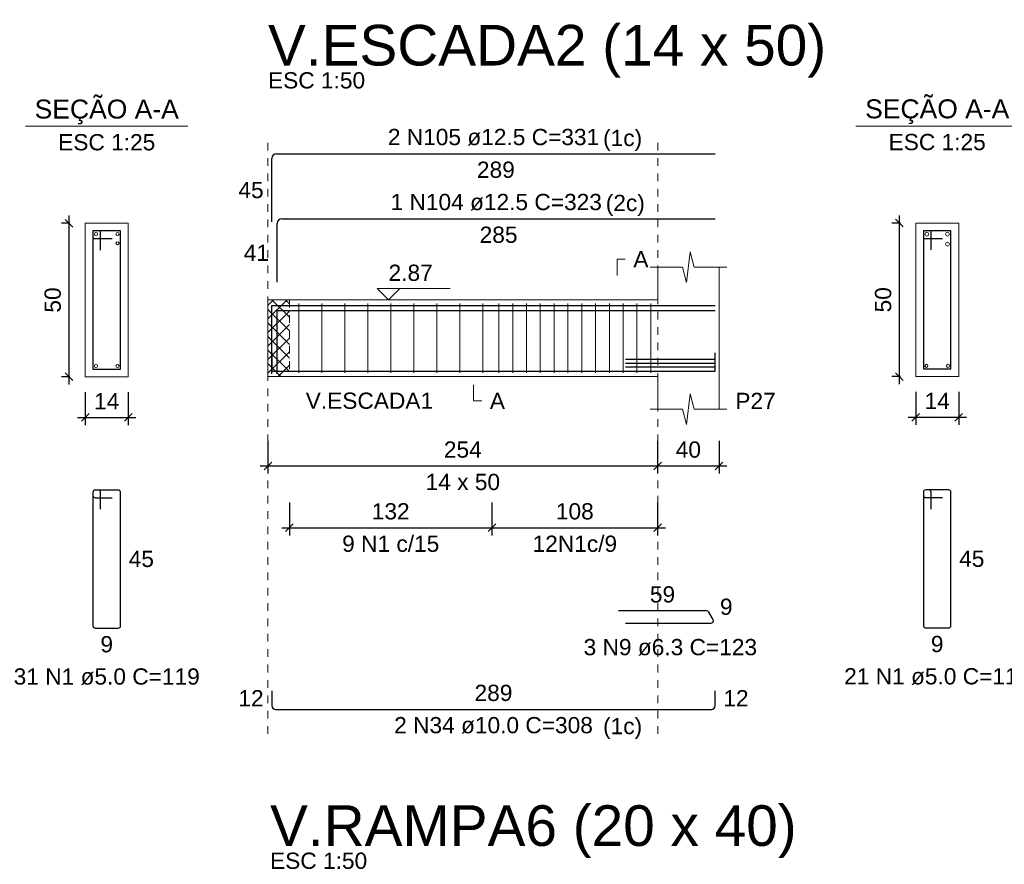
# Model space of a CAD drawing. Header units: millimetres. Extents: x 10 to 1250, y -62 to 528.
# Tile 806 of 909: x 711 to 724, y 154 to 165. Entities that reach past the tile are written whole.
import ezdxf

# ---------------------------------------------------------------- set-up
doc = ezdxf.new("R2010")
doc.units = ezdxf.units.MM
doc.header["$LTSCALE"] = 0.05
doc.linetypes.add('DOT', pattern=[6.35, 0, -6.35])
for name, color, linetype, lineweight in [('Descrição da armadura', 7, 'Continuous', 5), ('DT-Arm complementar', 5, 'Continuous', 5), ('DT-Barras na forma', 2, 'Continuous', 30), ('DT-Barras no corte', 5, 'Continuous', 5), ('DT-Barras rebatidas', 2, 'Continuous', 30), ('DT-Cotas', 9, 'Continuous', 5), ('DT-Forma', 5, 'Continuous', 5), ('DT-Hachura intersecção vigas', 9, 'Continuous', 5), ('DT-Pontilhado', 9, 'DOT', 5), ('DT-Textos', 7, 'Continuous', 5), ('DT-Título', 3, 'Continuous', 20), ('Textos armaduras', 7, 'Continuous', 5)]:
    doc.layers.add(name, color=color, linetype=linetype, lineweight=lineweight)
doc.styles.add('Arial', font='arial.ttf')
doc.styles.get("Standard").update_dxf_attribs({"font": 'arial.ttf'})
doc.dimstyles.new('UM_25.000000', dxfattribs={"dimtxt": 0.18, "dimasz": 0.1, "dimexe": 0.1, "dimexo": 0.2, "dimgap": 0, "dimtad": 1, "dimtih": 1, "dimtoh": 1, "dimdec": 1, "dimlfac": 25, "dimzin": 0, "dimdsep": 46, "dimtxsty": 'Standard', "dimcen": 0.09, "dimdle": 0.1, "dimadec": 1, "dimazin": 2, "dimtfac": 1, "dimtdec": 4, "dimtofl": 0, "dimtmove": 0, "dimatfit": 3, "dimfxl": 1, "dimtolj": 1, "dimarcsym": 0})
doc.dimstyles.new('UM_50.000000', dxfattribs={"dimtxt": 0.18, "dimasz": 0.1, "dimexe": 0.1, "dimexo": 0.2, "dimgap": 0.1, "dimtad": 1, "dimdec": 1, "dimlfac": 50, "dimzin": 0, "dimdsep": 46, "dimtxsty": 'Standard', "dimblk": 'OBLIQUE', "dimcen": 0.09, "dimdle": 0.1, "dimadec": 1, "dimazin": 2, "dimtfac": 1, "dimtdec": 1, "dimtofl": 0, "dimtmove": 0, "dimatfit": 3, "dimldrblk": 'OBLIQUE', "dimfxl": 1, "dimtolj": 1, "dimarcsym": 1})

# ---------------------------------------------------------------- blocks, each defined once
blk = doc.blocks.new('_Oblique')
at = {"color": 0, "linetype": 'ByBlock', "lineweight": -2}
blk.add_line((-0.5, -0.5), (0.5, 0.5), dxfattribs=at)
blk = doc.blocks.new('*D2196')
at = {"layer": 'Defpoints', "color": 0, "transparency": 16777216}
for p in [(711.368, 162.022), (711.579, 162.022), (711.579, 160.022)]:
    blk.add_point(p, dxfattribs=at)
at = {"layer": 'DT-Cotas', "color": 0, "lineweight": -2, "transparency": 16777216}
for p, q in [((711.368, 159.922), (711.368, 162.122)), ((711.379, 162.022), (711.268, 162.022)), ((711.379, 160.022), (711.268, 160.022))]:
    blk.add_line(p, q, dxfattribs=at)
at = {"layer": 'DT-Cotas', "color": 0, "lineweight": -2, "transparency": 16777216, "xscale": 0.1, "yscale": 0.1, "zscale": 0.1}
for p, rotation in [((711.368, 162.022), 90), ((711.368, 160.022), 270)]:
    blk.add_blockref('_Oblique', p, dxfattribs=dict(at, rotation=rotation))
at = {"layer": 'DT-Cotas', "transparency": 16777216, "insert": (711.156, 161.022), "char_height": 0.2118, "attachment_point": 5, "rotation": 90, "style": 'Arial'}
blk.add_mtext('\\A1;50', dxfattribs=at)
blk = doc.blocks.new('*D2197')
at = {"layer": 'Defpoints', "color": 0, "transparency": 16777216}
for p in [(711.579, 160.022), (712.139, 160.022), (712.139, 159.493)]:
    blk.add_point(p, dxfattribs=at)
at = {"layer": 'DT-Cotas', "color": 0, "lineweight": -2, "transparency": 16777216}
for p, q in [((711.579, 159.822), (711.579, 159.393)), ((712.139, 159.822), (712.139, 159.393)), ((711.479, 159.493), (712.239, 159.493))]:
    blk.add_line(p, q, dxfattribs=at)
at = {"layer": 'DT-Cotas', "color": 0, "lineweight": -2, "transparency": 16777216, "xscale": 0.1, "yscale": 0.1, "zscale": 0.1, "rotation": 180}
blk.add_blockref('_Oblique', (711.579, 159.493), dxfattribs=at)
at = {"layer": 'DT-Cotas', "color": 0, "lineweight": -2, "transparency": 16777216, "xscale": 0.1, "yscale": 0.1, "zscale": 0.1}
blk.add_blockref('_Oblique', (712.139, 159.493), dxfattribs=at)
at = {"layer": 'DT-Cotas', "transparency": 16777216, "insert": (711.859, 159.704), "char_height": 0.2118, "attachment_point": 5, "rotation": 0.0057, "style": 'Arial'}
blk.add_mtext('\\A1;14', dxfattribs=at)
blk = doc.blocks.new('*D2188')
at = {"layer": 'Defpoints', "color": 0, "transparency": 16777216}
for p in [(713.961, 159.389), (719.041, 159.389), (719.041, 158.86)]:
    blk.add_point(p, dxfattribs=at)
at = {"layer": 'DT-Cotas', "color": 0, "lineweight": -2, "transparency": 16777216}
for p, q in [((713.961, 159.189), (713.961, 158.76)), ((719.041, 159.189), (719.041, 158.76)), ((713.861, 158.86), (719.141, 158.86))]:
    blk.add_line(p, q, dxfattribs=at)
at = {"layer": 'DT-Cotas', "color": 0, "lineweight": -2, "transparency": 16777216, "xscale": 0.1, "yscale": 0.1, "zscale": 0.1, "rotation": 180}
blk.add_blockref('_Oblique', (713.961, 158.86), dxfattribs=at)
at = {"layer": 'DT-Cotas', "color": 0, "lineweight": -2, "transparency": 16777216, "xscale": 0.1, "yscale": 0.1, "zscale": 0.1}
blk.add_blockref('_Oblique', (719.041, 158.86), dxfattribs=at)
at = {"layer": 'DT-Cotas', "transparency": 16777216, "insert": (716.501, 159.072), "char_height": 0.2118, "attachment_point": 5, "rotation": 0.0057, "style": 'Arial'}
blk.add_mtext('\\A1;254', dxfattribs=at)
blk = doc.blocks.new('*D2189')
at = {"layer": 'Defpoints', "color": 0, "transparency": 16777216}
for p in [(719.041, 159.389), (719.841, 159.389), (719.841, 158.86)]:
    blk.add_point(p, dxfattribs=at)
at = {"layer": 'DT-Cotas', "color": 0, "lineweight": -2, "transparency": 16777216}
for p, q in [((719.041, 159.189), (719.041, 158.76)), ((719.841, 159.189), (719.841, 158.76)), ((718.941, 158.86), (719.941, 158.86))]:
    blk.add_line(p, q, dxfattribs=at)
at = {"layer": 'DT-Cotas', "color": 0, "lineweight": -2, "transparency": 16777216, "xscale": 0.1, "yscale": 0.1, "zscale": 0.1, "rotation": 180}
blk.add_blockref('_Oblique', (719.041, 158.86), dxfattribs=at)
at = {"layer": 'DT-Cotas', "color": 0, "lineweight": -2, "transparency": 16777216, "xscale": 0.1, "yscale": 0.1, "zscale": 0.1}
blk.add_blockref('_Oblique', (719.841, 158.86), dxfattribs=at)
at = {"layer": 'DT-Cotas', "transparency": 16777216, "insert": (719.441, 159.072), "char_height": 0.2118, "attachment_point": 5, "rotation": 0.0057, "style": 'Arial'}
blk.add_mtext('\\A1;40', dxfattribs=at)
blk = doc.blocks.new('*D2190')
at = {"layer": 'Defpoints', "color": 0, "transparency": 16777216}
for p in [(716.881, 158.584), (719.041, 158.584), (719.041, 158.055)]:
    blk.add_point(p, dxfattribs=at)
at = {"layer": 'DT-Cotas', "color": 0, "lineweight": -2, "transparency": 16777216}
for p, q in [((716.881, 158.384), (716.881, 157.955)), ((719.041, 158.384), (719.041, 157.955)), ((716.781, 158.055), (719.141, 158.055))]:
    blk.add_line(p, q, dxfattribs=at)
at = {"layer": 'DT-Cotas', "color": 0, "lineweight": -2, "transparency": 16777216, "xscale": 0.1, "yscale": 0.1, "zscale": 0.1, "rotation": 180}
blk.add_blockref('_Oblique', (716.881, 158.055), dxfattribs=at)
at = {"layer": 'DT-Cotas', "color": 0, "lineweight": -2, "transparency": 16777216, "xscale": 0.1, "yscale": 0.1, "zscale": 0.1}
blk.add_blockref('_Oblique', (719.041, 158.055), dxfattribs=at)
at = {"layer": 'DT-Cotas', "transparency": 16777216, "insert": (717.961, 158.267), "char_height": 0.2118, "attachment_point": 5, "rotation": 0.0057, "style": 'Arial'}
blk.add_mtext('\\A1;108', dxfattribs=at)
blk = doc.blocks.new('*D2191')
at = {"layer": 'Defpoints', "color": 0, "transparency": 16777216}
for p in [(714.241, 158.584), (716.881, 158.584), (716.881, 158.055)]:
    blk.add_point(p, dxfattribs=at)
at = {"layer": 'DT-Cotas', "color": 0, "lineweight": -2, "transparency": 16777216}
for p, q in [((714.241, 158.384), (714.241, 157.955)), ((716.881, 158.384), (716.881, 157.955)), ((714.141, 158.055), (716.981, 158.055))]:
    blk.add_line(p, q, dxfattribs=at)
at = {"layer": 'DT-Cotas', "color": 0, "lineweight": -2, "transparency": 16777216, "xscale": 0.1, "yscale": 0.1, "zscale": 0.1, "rotation": 180}
blk.add_blockref('_Oblique', (714.241, 158.055), dxfattribs=at)
at = {"layer": 'DT-Cotas', "color": 0, "lineweight": -2, "transparency": 16777216, "xscale": 0.1, "yscale": 0.1, "zscale": 0.1}
blk.add_blockref('_Oblique', (716.881, 158.055), dxfattribs=at)
at = {"layer": 'DT-Cotas', "transparency": 16777216, "insert": (715.561, 158.267), "char_height": 0.2118, "attachment_point": 5, "rotation": 0.0057, "style": 'Arial'}
blk.add_mtext('\\A1;132', dxfattribs=at)
blk = doc.blocks.new('*D2192')
at = {"layer": 'Defpoints', "color": 0, "transparency": 16777216}
for p in [(722.193, 162.025), (722.405, 162.025), (722.405, 160.025)]:
    blk.add_point(p, dxfattribs=at)
at = {"layer": 'DT-Cotas', "color": 0, "lineweight": -2, "transparency": 16777216}
for p, q in [((722.193, 159.925), (722.193, 162.125)), ((722.205, 162.025), (722.093, 162.025)), ((722.205, 160.025), (722.093, 160.025))]:
    blk.add_line(p, q, dxfattribs=at)
at = {"layer": 'DT-Cotas', "color": 0, "lineweight": -2, "transparency": 16777216, "xscale": 0.1, "yscale": 0.1, "zscale": 0.1}
for p, rotation in [((722.193, 162.025), 90), ((722.193, 160.025), 270)]:
    blk.add_blockref('_Oblique', p, dxfattribs=dict(at, rotation=rotation))
at = {"layer": 'DT-Cotas', "transparency": 16777216, "insert": (721.981, 161.025), "char_height": 0.2118, "attachment_point": 5, "rotation": 90, "style": 'Arial'}
blk.add_mtext('\\A1;50', dxfattribs=at)
blk = doc.blocks.new('*D2193')
at = {"layer": 'Defpoints', "color": 0, "transparency": 16777216}
for p in [(722.405, 160.025), (722.965, 160.025), (722.965, 159.495)]:
    blk.add_point(p, dxfattribs=at)
at = {"layer": 'DT-Cotas', "color": 0, "lineweight": -2, "transparency": 16777216}
for p, q in [((722.405, 159.825), (722.405, 159.395)), ((722.965, 159.825), (722.965, 159.395)), ((722.305, 159.495), (723.065, 159.495))]:
    blk.add_line(p, q, dxfattribs=at)
at = {"layer": 'DT-Cotas', "color": 0, "lineweight": -2, "transparency": 16777216, "xscale": 0.1, "yscale": 0.1, "zscale": 0.1, "rotation": 180}
blk.add_blockref('_Oblique', (722.405, 159.495), dxfattribs=at)
at = {"layer": 'DT-Cotas', "color": 0, "lineweight": -2, "transparency": 16777216, "xscale": 0.1, "yscale": 0.1, "zscale": 0.1}
blk.add_blockref('_Oblique', (722.965, 159.495), dxfattribs=at)
at = {"layer": 'DT-Cotas', "transparency": 16777216, "insert": (722.685, 159.707), "char_height": 0.2118, "attachment_point": 5, "rotation": 0.0057, "style": 'Arial'}
blk.add_mtext('\\A1;14', dxfattribs=at)

msp = doc.modelspace()

# ---------------------------------------------------------------- hatches: boundary and pattern name
at = {"layer": 'DT-Hachura intersecção vigas', "linetype": 'Continuous'}
h = msp.add_hatch(dxfattribs=at)
h.set_pattern_fill('ANSI37', color=256, style=0)
h.set_pattern_definition([(45, (633.59027, 120.002), (-0.08838835, 0.08838835), []), (135, (633.59027, 120.002), (-0.08838835, -0.08838835), [])])
h.paths.add_polyline_path([(713.9614, 160.0247), (714.2414, 160.0247), (714.2414, 161.0247), (713.9614, 161.0247), (713.9614, 160.0247)])

# ---------------------------------------------------------------- linework, layer by layer
at = {"layer": 'DT-Arm complementar'}
for p, q in [((714.3614, 160.0747), (714.3614, 160.9747)), ((714.6614, 160.0747), (714.6614, 160.9747)), ((714.9614, 160.0747), (714.9614, 160.9747)), ((715.2614, 160.0747), (715.2614, 160.9747)), ((715.5614, 160.0747), (715.5614, 160.9747)), ((715.8614, 160.0747), (715.8614, 160.9747)), ((716.1614, 160.0747), (716.1614, 160.9747)), ((716.4614, 160.0747), (716.4614, 160.9747)), ((716.7614, 160.0747), (716.7614, 160.9747)), ((716.9714, 160.0747), (716.9714, 160.9747)), ((717.1514, 160.0747), (717.1514, 160.9747)), ((717.3314, 160.0747), (717.3314, 160.9747)), ((717.5114, 160.0747), (717.5114, 160.9747)), ((717.6914, 160.0747), (717.6914, 160.9747)), ((717.8714, 160.0747), (717.8714, 160.9747)), ((718.0514, 160.0747), (718.0514, 160.9747)), ((718.2314, 160.0747), (718.2314, 160.9747)), ((718.4114, 160.0747), (718.4114, 160.9747)), ((718.5914, 160.0747), (718.5914, 160.9747)), ((718.7714, 160.0747), (718.7714, 160.9747)), ((718.9514, 160.0747), (718.9514, 160.9747))]:
    msp.add_line(p, q, dxfattribs=at)
at = {"layer": 'DT-Barras na forma'}
for p, q in [((711.7794, 161.9222), (711.6794, 161.9222)), ((711.6794, 161.9222), (711.6794, 160.1222)), ((712.0394, 161.9222), (711.6794, 161.9222)), ((711.6794, 161.9222), (711.6794, 161.8222)), ((711.7794, 161.6722), (711.7794, 161.9222)), ((712.0394, 160.1222), (712.0394, 161.9222)), ((722.6048, 161.9247), (722.5048, 161.9247)), ((722.5048, 161.9247), (722.5048, 160.1247)), ((722.8648, 161.9247), (722.5048, 161.9247)), ((722.5048, 161.9247), (722.5048, 161.8247)), ((722.6048, 161.6747), (722.6048, 161.9247)), ((722.8648, 160.1247), (722.8648, 161.9247)), ((711.6794, 161.8222), (711.9294, 161.8222)), ((722.5048, 161.8247), (722.7548, 161.8247)), ((719.7914, 160.2459), (718.6211, 160.2459)), ((719.7914, 160.1955), (718.6211, 160.1955)), ((711.6794, 160.1222), (712.0394, 160.1222)), ((719.7914, 160.1451), (718.6211, 160.1451)), ((722.5048, 160.1247), (722.8648, 160.1247))]:
    msp.add_line(p, q, dxfattribs=at)
for points in [[(714.0114, 160.0622), (714.0114, 160.9522), (719.7914, 160.9522)], [(714.082, 160.0622), (714.082, 160.8872), (719.7914, 160.8872)], [(714.0114, 160.3347), (714.0114, 160.0947), (719.7914, 160.0947), (719.7914, 160.3347)]]:
    msp.add_lwpolyline(points, dxfattribs=at)
at = {"layer": 'DT-Barras no corte'}
for centre, radius in [((711.7194, 161.8822), 0.02), ((711.9994, 161.8822), 0.02), ((722.5498, 161.8797), 0.025), ((722.8198, 161.8797), 0.025), ((711.9994, 161.7622), 0.02), ((722.8198, 161.7497), 0.025), ((711.7194, 160.1622), 0.02), ((711.9994, 160.1622), 0.02), ((722.5448, 160.1647), 0.02), ((722.8248, 160.1647), 0.02)]:
    msp.add_circle(centre, radius, dxfattribs=at)
at = {"layer": 'DT-Barras rebatidas'}
for p, q in [((714.0739, 162.929), (719.7914, 162.929)), ((714.0114, 162.039), (714.0114, 162.8665)), ((714.082, 161.2568), (714.082, 162.0193)), ((714.1445, 162.0818), (719.7914, 162.0818)), ((711.6794, 158.5155), (711.6794, 156.7755)), ((711.6794, 158.5155), (711.6794, 158.4755)), ((711.7494, 158.5455), (711.7094, 158.5455)), ((712.0094, 158.5455), (711.7094, 158.5455)), ((711.7794, 158.2955), (711.7794, 158.5155)), ((712.0394, 156.7755), (712.0394, 158.5155)), ((722.5048, 158.518), (722.5048, 156.778)), ((722.5048, 158.518), (722.5048, 158.478)), ((722.5748, 158.548), (722.5348, 158.548)), ((722.8348, 158.548), (722.5348, 158.548)), ((722.6048, 158.298), (722.6048, 158.518)), ((722.8648, 156.778), (722.8648, 158.518)), ((711.7094, 158.4455), (711.9294, 158.4455)), ((722.5348, 158.448), (722.7548, 158.448)), ((719.6807, 156.9711), (718.5285, 156.9711)), ((719.7642, 156.858), (719.7079, 156.9554)), ((711.7094, 156.7455), (712.0094, 156.7455)), ((718.6211, 156.8107), (719.7369, 156.8107)), ((722.5348, 156.748), (722.8348, 156.748)), ((714.0114, 155.9276), (714.0114, 155.7376)), ((719.7914, 155.7376), (719.7914, 155.9276)), ((714.0614, 155.6876), (719.7414, 155.6876))]:
    msp.add_line(p, q, dxfattribs=at)
for centre, radius, start, end in [((714.0739, 162.8665), 0.0625, 90, 180), ((714.1445, 162.0193), 0.0625, 90, 180), ((711.7094, 158.5155), 0.03, 90, 180), ((711.7094, 158.5155), 0.03, 90, 180), ((711.7494, 158.5155), 0.03, 0, 90), ((712.0094, 158.5155), 0.03, 0, 90), ((722.5348, 158.518), 0.03, 90, 180), ((722.5348, 158.518), 0.03, 90, 180), ((722.5748, 158.518), 0.03, 0, 90), ((722.8348, 158.518), 0.03, 0, 90), ((711.7094, 158.4755), 0.03, 180, 270), ((722.5348, 158.478), 0.03, 180, 270), ((719.6807, 156.9396), 0.0315, 30, 90), ((719.7369, 156.8422), 0.0315, 270, 30), ((711.7094, 156.7755), 0.03, 180, 270), ((712.0094, 156.7755), 0.03, 270, 0), ((722.5348, 156.778), 0.03, 180, 270), ((722.8348, 156.778), 0.03, 270, 0), ((714.0614, 155.7376), 0.05, 180, 270), ((719.7414, 155.7376), 0.05, 270, 0)]:
    msp.add_arc(centre, radius, start, end, dxfattribs=at)
at = {"layer": 'DT-Forma'}
for p, q in [((712.1394, 162.0222), (711.5794, 162.0222)), ((711.5794, 162.0222), (711.5794, 162.0222)), ((711.5794, 162.0222), (711.5794, 160.0222)), ((712.1394, 160.0222), (712.1394, 162.0222)), ((712.1394, 162.0222), (712.1394, 162.0222)), ((722.9648, 162.0247), (722.4048, 162.0247)), ((722.4048, 162.0247), (722.4048, 162.0247)), ((722.4048, 162.0247), (722.4048, 160.0247)), ((722.9648, 160.0247), (722.9648, 162.0247)), ((722.9648, 162.0247), (722.9648, 162.0247)), ((719.4164, 161.2483), (719.4664, 161.6483)), ((719.4664, 161.6483), (719.5164, 161.4483)), ((718.9414, 161.4483), (719.3664, 161.4483)), ((719.0414, 161.0247), (719.0414, 161.4483)), ((719.3664, 161.4483), (719.4164, 161.2483)), ((719.5164, 161.4483), (719.9414, 161.4483)), ((719.8414, 161.4483), (719.8414, 161.0247)), ((713.9614, 161.0247), (714.2414, 161.0247)), ((714.2414, 161.0247), (719.0414, 161.0247)), ((711.5794, 160.0222), (712.1394, 160.0222)), ((711.5794, 160.0222), (711.5794, 160.0222)), ((712.1394, 160.0222), (712.1394, 160.0222)), ((713.9614, 160.0247), (714.2414, 160.0247)), ((714.2414, 160.0247), (719.0414, 160.0247)), ((719.0414, 160.0247), (719.0414, 159.6011)), ((719.8414, 159.6011), (719.8414, 160.0247)), ((722.4048, 160.0247), (722.9648, 160.0247)), ((722.4048, 160.0247), (722.4048, 160.0247)), ((722.9648, 160.0247), (722.9648, 160.0247)), ((719.4164, 159.4011), (719.4664, 159.8011)), ((719.4664, 159.8011), (719.5164, 159.6011)), ((718.9414, 159.6011), (719.3664, 159.6011)), ((719.3664, 159.6011), (719.4164, 159.4011)), ((719.5164, 159.6011), (719.9414, 159.6011))]:
    msp.add_line(p, q, dxfattribs=at)
at = {"layer": 'DT-Forma', "linetype": 'Continuous'}
for p, q in [((713.9614, 160.0247), (713.9614, 161.0247)), ((719.8414, 161.0247), (719.8414, 160.0247))]:
    msp.add_line(p, q, dxfattribs=at)
at = {"layer": 'DT-Pontilhado', "ltscale": 0.2}
for p, q in [((713.9614, 155.3699), (713.9614, 163.1408)), ((719.0414, 155.3699), (719.0414, 163.1408)), ((714.2414, 161.0247), (714.2414, 160.0247))]:
    msp.add_line(p, q, dxfattribs=at)
at = {"layer": 'DT-Textos'}
for p, q in [((710.8004, 163.2871), (712.9184, 163.2871)), ((721.6258, 163.2896), (723.7438, 163.2896))]:
    msp.add_line(p, q, dxfattribs=at)
for points in [[(718.5119, 161.3424), (718.5119, 161.5542), (718.6178, 161.5542)], [(715.6814, 161.1729), (715.5332, 161.0247), (715.3849, 161.1729), (716.338, 161.1729)], [(716.6414, 159.9188), (716.6414, 159.707), (716.7473, 159.707)]]:
    msp.add_lwpolyline(points, dxfattribs=at)

# ---------------------------------------------------------------- texts
at = {"layer": 'Descrição da armadura', "linetype": 'Continuous', "char_height": 0.2118, "attachment_point": 8, "line_spacing_factor": 0.798, "style": 'Arial'}
for s, insert, width in [('2 N105 ø12.5 C=331', (716.9014, 163.0349), 5.524605), ('1 N104 ø12.5 C=323', (716.9367, 162.1877), 5.524605), ('9 N1 c/15', (715.5614, 157.7372), 2.539389), ('12N1c/9', (717.9614, 157.7372), 2.209726), ('3 N9 ø6.3 C=123', (719.2063, 156.3871), 4.534748), ('31 N1 ø5.0 C=119', (711.8594, 156.0042), 4.8647), ('21 N1 ø5.0 C=119', (722.6848, 156.0067), 4.8647), ('2 N34 ø10.0 C=308', (716.9014, 155.3699), 5.194653)]:
    msp.add_mtext(s, dxfattribs=dict(at, insert=insert, width=width))
at = {"layer": 'DT-Textos', "line_spacing_factor": 0.798, "style": 'Arial'}
for s, insert, char_height, width, attachment_point in [('ESC 1:50', (713.9614, 163.7762), 0.2118, 2.507973, 7), ('SEÇÃO A-A', (711.8593, 163.311), 0.2471, 4.254532, 8), ('SEÇÃO A-A', (722.6853, 163.314), 0.2471, 4.254532, 8), ('(1c)', (718.3293, 162.965), 0.2118, 1.009083, 7), ('ESC 1:25', (711.8594, 162.9694), 0.2118, 2.507973, 8), ('ESC 1:25', (722.6848, 162.9719), 0.2118, 2.507973, 8), ('(2c)', (718.3643, 162.118), 0.2118, 1.009083, 7), ('A', (718.7237, 161.4483), 0.2118, 0.390816, 7), ('2.87', (715.5332, 161.2682), 0.2118, 1.140404, 7), ('V.ESCADA1', (714.4532, 159.6011), 0.2118, 3.289032, 7), ('A', (716.8532, 159.6011), 0.2118, 0.390816, 7), ('P27', (720.0532, 159.6011), 0.2118, 1.042557, 7), ('14 x 50', (716.5014, 158.5421), 0.2118, 1.922035, 8), ('(1c)', (718.3293, 155.3), 0.2118, 1.009083, 7), ('ESC 1:50', (713.9881, 153.6057), 0.2118, 2.507973, 7)]:
    msp.add_mtext(s, dxfattribs=dict(at, insert=insert, char_height=char_height, width=width, attachment_point=attachment_point))
at = {"layer": 'DT-Título', "char_height": 0.5295, "attachment_point": 7, "line_spacing_factor": 0.798, "style": 'Arial'}
for s, insert, width in [('V.ESCADA2 (14 x 50)', (713.9613, 163.919), 15.370941), ('V.RAMPA6 (20 x 40)', (713.9883, 153.7482), 14.501953)]:
    msp.add_mtext(s, dxfattribs=dict(at, insert=insert, width=width))
at = {"layer": 'Textos armaduras', "linetype": 'Continuous', "char_height": 0.2118, "attachment_point": 7, "line_spacing_factor": 0.798, "style": 'Arial'}
for s, insert, width in [('289', (716.6852, 162.6113), 0.989858), ('45', (713.5756, 162.3468), 0.659905), ('285', (716.7205, 161.7641), 0.989858), ('41', (713.6462, 161.5321), 0.659905), ('45', (712.1453, 157.5396), 0.659905), ('45', (722.9707, 157.5421), 0.659905), ('59', (718.9396, 157.077), 0.659905), ('9', (719.853, 156.9159), 0.329953), ('9', (711.7769, 156.4278), 0.329953), ('9', (722.6023, 156.4303), 0.329953), ('289', (716.654, 155.7935), 0.989858), ('12', (713.5756, 155.7267), 0.659905), ('12', (719.8973, 155.7267), 0.659905)]:
    msp.add_mtext(s, dxfattribs=dict(at, insert=insert, width=width))

# ---------------------------------------------------------------- dimensions: what is measured, and where the dimension line sits
at = {"layer": 'DT-Cotas'}
for base, p1, p2, picture, middle in [((711.3676, 162.0222), (711.5794, 160.0222), (711.5794, 162.0222), '*D2196', (711.1558, 161.0222)), ((722.193, 162.0247), (722.4048, 160.0247), (722.4048, 162.0247), '*D2192', (721.9812, 161.0247))]:
    dim = msp.add_linear_dim(base=base, p1=p1, p2=p2, angle=90, dimstyle='UM_25.000000', override={"dimtxt": 0.2118, "dimasz": 0.1, "dimexe": 0.1, "dimexo": 0.2, "dimtad": 1, "dimtih": 0, "dimtoh": 0, "dimdec": 1, "dimlfac": 25, "dimzin": 8, "dimtxsty": 'Arial', "dimblk": 'Oblique', "dimblk1": 'Oblique', "dimblk2": 'Oblique', "dimsah": 1, "dimdle": 0.1, "dimse1": 0, "dimse2": 0, "dimclrt": 256, "dimadec": 1, "dimazin": 3, "dimtmove": 2, "dimldrblk": 'Oblique'}, dxfattribs=at)
    dim.commit()
    dim.dimension.update_dxf_attribs({"geometry": picture, "text_midpoint": middle, "dimtype": 160, "text_rotation": 90})
for base, p1, p2, dimstyle, override, picture, middle in [((712.1394, 159.4927), (711.5794, 160.0222), (712.1394, 160.0222), 'UM_25.000000', {"dimtxt": 0.2118, "dimasz": 0.1, "dimexe": 0.1, "dimexo": 0.2, "dimtad": 1, "dimtih": 0, "dimtoh": 0, "dimdec": 1, "dimlfac": 25, "dimzin": 8, "dimtxsty": 'Arial', "dimblk": 'Oblique', "dimblk1": 'Oblique', "dimblk2": 'Oblique', "dimsah": 1, "dimdle": 0.1, "dimse1": 0, "dimse2": 0, "dimclrt": 256, "dimadec": 1, "dimazin": 3, "dimtmove": 2, "dimldrblk": 'Oblique'}, '*D2197', (711.8594, 159.7045)), ((722.9648, 159.4952), (722.4048, 160.0247), (722.9648, 160.0247), 'UM_25.000000', {"dimtxt": 0.2118, "dimasz": 0.1, "dimexe": 0.1, "dimexo": 0.2, "dimtad": 1, "dimtih": 0, "dimtoh": 0, "dimdec": 1, "dimlfac": 25, "dimzin": 8, "dimtxsty": 'Arial', "dimblk": 'Oblique', "dimblk1": 'Oblique', "dimblk2": 'Oblique', "dimsah": 1, "dimdle": 0.1, "dimse1": 0, "dimse2": 0, "dimclrt": 256, "dimadec": 1, "dimazin": 3, "dimtmove": 2, "dimldrblk": 'Oblique'}, '*D2193', (722.6848, 159.707)), ((719.0414, 158.8598), (713.9614, 159.3893), (719.0414, 159.3893), 'UM_50.000000', {"dimtxt": 0.2118, "dimasz": 0.1, "dimexe": 0.1, "dimexo": 0.2, "dimtad": 1, "dimtih": 0, "dimtoh": 0, "dimdec": 1, "dimlfac": 50, "dimzin": 8, "dimtxsty": 'Arial', "dimblk": 'Oblique', "dimblk1": 'Oblique', "dimblk2": 'Oblique', "dimsah": 1, "dimdle": 0.1, "dimse1": 0, "dimse2": 0, "dimclrt": 256, "dimadec": 1, "dimazin": 3, "dimtmove": 2, "dimldrblk": 'Oblique'}, '*D2188', (716.5014, 159.0716)), ((719.8414, 158.8598), (719.0414, 159.3893), (719.8414, 159.3893), 'UM_50.000000', {"dimtxt": 0.2118, "dimasz": 0.1, "dimexe": 0.1, "dimexo": 0.2, "dimtad": 1, "dimtih": 0, "dimtoh": 0, "dimdec": 1, "dimlfac": 50, "dimzin": 8, "dimtxsty": 'Arial', "dimblk": 'Oblique', "dimblk1": 'Oblique', "dimblk2": 'Oblique', "dimsah": 1, "dimdle": 0.1, "dimse1": 0, "dimse2": 0, "dimclrt": 256, "dimadec": 1, "dimazin": 3, "dimtmove": 2, "dimldrblk": 'Oblique'}, '*D2189', (719.4414, 159.0716)), ((716.8814, 158.0549), (714.2414, 158.5844), (716.8814, 158.5844), 'UM_50.000000', {"dimtxt": 0.2118, "dimasz": 0.1, "dimexe": 0.1, "dimexo": 0.2, "dimtad": 1, "dimtih": 0, "dimtoh": 0, "dimdec": 1, "dimlfac": 50, "dimzin": 8, "dimtxsty": 'Arial', "dimblk": 'Oblique', "dimblk1": 'Oblique', "dimblk2": 'Oblique', "dimsah": 1, "dimdle": 0.1, "dimse1": 0, "dimse2": 0, "dimclrt": 256, "dimadec": 1, "dimazin": 3, "dimtmove": 2, "dimldrblk": 'Oblique'}, '*D2191', (715.5614, 158.2667)), ((719.0414, 158.0549), (716.8814, 158.5844), (719.0414, 158.5844), 'UM_50.000000', {"dimtxt": 0.2118, "dimasz": 0.1, "dimexe": 0.1, "dimexo": 0.2, "dimtad": 1, "dimtih": 0, "dimtoh": 0, "dimdec": 1, "dimlfac": 50, "dimzin": 8, "dimtxsty": 'Arial', "dimblk": 'Oblique', "dimblk1": 'Oblique', "dimblk2": 'Oblique', "dimsah": 1, "dimdle": 0.1, "dimse1": 0, "dimse2": 0, "dimclrt": 256, "dimadec": 1, "dimazin": 3, "dimtmove": 2, "dimldrblk": 'Oblique'}, '*D2190', (717.9614, 158.2667))]:
    dim = msp.add_linear_dim(base=base, p1=p1, p2=p2, dimstyle=dimstyle, override=override, dxfattribs=at)
    dim.commit()
    dim.dimension.update_dxf_attribs({"geometry": picture, "text_midpoint": middle, "dimtype": 160, "text_rotation": 0.00573})

doc.saveas('drawing.dxf')
